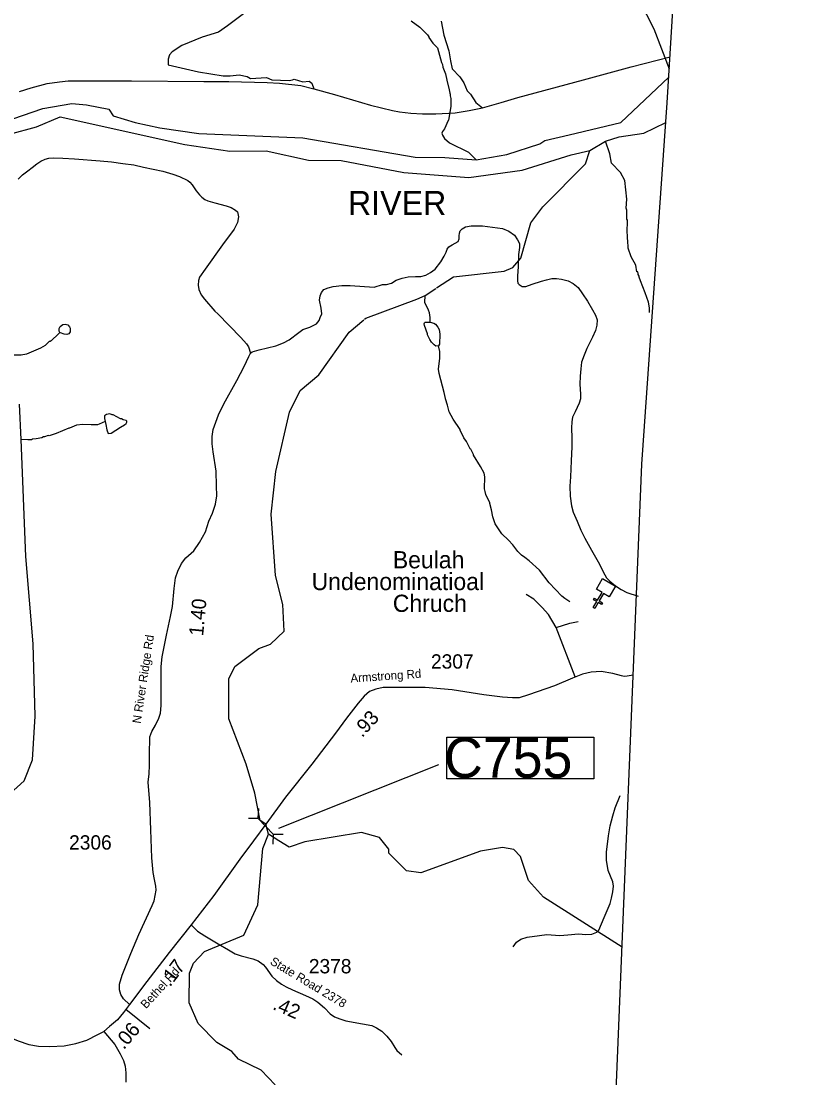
# Model space of a CAD drawing. Extents: x 1248224 to 1454986, y 825081 to 985870.
# Drawn here: x 1441922 to 1448650, y 901631 to 910849 of the extents above; entities that cross this region are included whole.
import ezdxf

# ---------------------------------------------------------------- set-up
doc = ezdxf.new("R2010")
doc.units = 0
for name, color, linetype in [('Exist Boundary Political CountyLine', 7, 'Continuous'), ('Exist Cultural Church CELL', 7, 'Continuous'), ('Exist Cultural Church Label', 7, 'Continuous'), ('Exist Hydrographic Creek Single Shore', 7, 'Continuous'), ('Exist Hydrographic Misc Water Feature', 7, 'Continuous'), ('Exist Hydrographic River Shore', 7, 'Continuous'), ('Exist Hydrographic River Shore Label', 7, 'Continuous'), ('Exist Railroad Mainline', 7, 'Continuous'), ('Exist Road Non-System Type 51', 7, 'Continuous'), ('Exist Road Secondary Mileage Hundredths English Label', 7, 'Continuous'), ('Exist Road Secondary Structure Culvert CELL', 7, 'Continuous'), ('Exist Road Secondary Structure Culvert Number Label', 7, 'Continuous'), ('Exist Road Secondary Type 51 Attributed', 7, 'Continuous'), ('Exist Road Secondary Type 51 Label', 7, 'Continuous'), ('Exist Road Secondary Type 51 Number Label', 7, 'Continuous')]:
    doc.layers.add(name, color=color, linetype=linetype)

msp = doc.modelspace()

# ---------------------------------------------------------------- linework, layer by layer
at = {"layer": 'Exist Boundary Political CountyLine'}
for points in [[(1447562.3, 910136.3), (1448169.8, 920072.4), (1448175.8, 920163.7), (1448215.8, 920826.8), (1448308.7, 922572.4), (1448397.7, 923956.4), (1448469.7, 925055.5), (1448578.7, 927572.5), (1448601.7, 928224.6), (1448649.7, 929285.2)], [(1446799.8, 896521.5), (1446825.8, 896823.5), (1446841.8, 897015.6), (1446926.8, 898224.2), (1446998.8, 899046.2), (1447042.8, 900070.9), (1447055.8, 900324.4), (1447072.8, 900671.9), (1447103.8, 901231.8), (1447340.8, 906984.9), (1447562.3, 910136.3)]]:
    msp.add_lwpolyline(points, dxfattribs=at)
at = {"layer": 'Exist Cultural Church CELL'}
msp.add_lwpolyline([(1447055.7, 905827.1), (1447006.8, 905856.2), (1446967.8, 905790.7), (1446995.3, 905774.4), (1446987.2, 905760.6), (1446959.7, 905777), (1446928.9, 905725.3), (1446915.1, 905733.5), (1446945.9, 905785.2), (1446918.4, 905801.6), (1446926.6, 905815.3), (1446954.1, 905798.9), (1446993, 905864.4), (1446943.5, 905893.9), (1446997.9, 905985.4), (1447110.2, 905918.6)], close=True, dxfattribs=at)
at = {"layer": 'Exist Hydrographic Creek Single Shore'}
for points in [[(1447580.3, 910430.9), (1447448.8, 910777.7), (1447319.8, 911029.8), (1447177.8, 911433.1), (1447125.6, 911824.9)], [(1445547.8, 908521.2), (1445695.8, 908616.7), (1446138.8, 908666.9), (1446214.8, 908698.1), (1446282.8, 908782.2), (1446371.8, 909089), (1446474.8, 909228.1), (1446848.8, 909604.6), (1446884.8, 909718.8)], [(1444081.4, 903756.4), (1444059.1, 903842.4), (1444008.2, 903874.3), (1443962.5, 904113.3), (1443886.8, 904365.6), (1443735.7, 904762.7), (1443734.8, 905110.7), (1443786.8, 905217.9), (1443997.8, 905374.6), (1444098.8, 905415.2), (1444217.8, 905527.6), (1444205.8, 905761), (1444143.8, 906011.8), (1444104.7, 906547.7), (1444144.8, 906921.2), (1444263.7, 907437.5), (1444358.8, 907625.9), (1444519.7, 907763.8), (1444785.8, 908136.1), (1444912.9, 908243.6)], [(1447167.2, 902770.9), (1446482.8, 903207), (1446351.8, 903350.8), (1446280.8, 903562.3), (1446223.8, 903622.5), (1446123.8, 903641), (1445931.8, 903608.8), (1445410.8, 903419), (1445285.8, 903437.8), (1445130.8, 903592), (1445131.8, 903624.9), (1445049.8, 903728.3), (1444892.7, 903770.9), (1444398.8, 903688.9), (1444263, 903643.8), (1444172.7, 903699), (1444081.4, 903756.4)]]:
    msp.add_lwpolyline(points, dxfattribs=at)
at = {"layer": 'Exist Hydrographic Misc Water Feature'}
for points in [[(1445326.9, 910852.5), (1445403.6, 910796.8), (1445468.1, 910729.3), (1445479.7, 910713.1), (1445481.6, 910705), (1445516.5, 910656.2), (1445555.6, 910615.3), (1445592.8, 910486.4), (1445600.5, 910470.3), (1445604, 910446.2), (1445626.8, 910389.6), (1445637.5, 910333.4), (1445659.7, 910248.9), (1445663.1, 910220.8), (1445666.8, 910212.7), (1445666.5, 910196.7), (1445674, 910172.6), (1445673.6, 910104.2), (1445653.9, 909985), (1445648.4, 909982.1), (1445616.3, 909909.7), (1445599.8, 909886.1), (1445595.4, 909870.1), (1445599.1, 909854), (1445618.5, 909823.7), (1445661.6, 909786.7), (1445826.6, 909705.1), (1445894.7, 909637.4)], [(1447407.7, 908307.3), (1447405.9, 908349), (1447396.9, 908397.2), (1447370.3, 908477.7), (1447328.3, 908582.6), (1447316.9, 908614.8), (1447317, 908622.8), (1447309.3, 908638.9), (1447309.4, 908646.9), (1447303.7, 908661), (1447297.7, 908663.1), (1447286.8, 908719.4), (1447248.2, 908792.1), (1447219.9, 908867.6), (1447218.9, 908936.6), (1447215, 908944.7), (1447215.7, 908984.7), (1447212, 909000.7), (1447214.1, 909112.7), (1447210.3, 909120.8), (1447207.7, 909200.8), (1447204, 909216.8), (1447209.6, 909296.8), (1447192.5, 909457), (1447153.8, 909527.8), (1447075.3, 909609.3), (1447059.7, 909692.1), (1447022.2, 909801.1)], [(1444919.6, 908249.3), (1444929.8, 908257.9), (1445374.8, 908422.9), (1445447.8, 908456.6), (1445541.8, 908517.3)], [(1445492.9, 908222.7), (1445492.4, 908263.8), (1445485.4, 908304), (1445477.9, 908328.2), (1445447.2, 908392.9), (1445447.8, 908456.6)], [(1442259.7, 908133.7), (1442254, 908143.9), (1442254.5, 908167.9), (1442262.9, 908183.8), (1442285.2, 908201.2), (1442307.3, 908204.8), (1442331.2, 908198.2), (1442344.8, 908181.9), (1442350.5, 908169.7), (1442349.8, 908137.7), (1442339.5, 908122), (1442321.3, 908114.4), (1442297.4, 908119), (1442267.3, 908128.4), (1442259.7, 908133.7)], [(1445565, 908016.1), (1445543.1, 908014.6), (1445527.3, 908025), (1445503.8, 908049.5), (1445488.3, 908071.8), (1445469.2, 908112.3), (1445469.4, 908120.3), (1445442.9, 908192.9), (1445441.3, 908209), (1445443.4, 908216.9), (1445449.6, 908222.7), (1445492.9, 908222.7)], [(1445492.9, 908222.7), (1445523.4, 908215.1), (1445539.2, 908204.8), (1445560.6, 908178.3), (1445570.2, 908158), (1445577.3, 908117.9), (1445575.4, 908029.9), (1445565, 908016.1)], [(1442259.7, 908133.7), (1442249.2, 908120.9), (1442184.1, 908059.4), (1442176, 908053.6), (1442168, 908053.8), (1442130.8, 908019.4), (1442090.7, 907995.5), (1441969.5, 907942.1), (1441921.5, 907935.3), (1441860.6, 907935.6)], [(1446710.5, 905783.7), (1446667.1, 905810.8), (1446641.6, 905833.4), (1446532.1, 905947.8), (1446446, 906059.3), (1446357.8, 906139.8), (1446318.9, 906170.7), (1446289.3, 906189.3), (1446258, 906222), (1446213.3, 906281), (1446176.2, 906321.9), (1446117.3, 906377.2), (1446061.3, 906462.5), (1446038.6, 906523.1), (1446028.7, 906584.4), (1446013.1, 906639.6), (1446013.3, 906647.6), (1445978.8, 906720.4), (1445971.3, 906744.6), (1445968, 906768.7), (1445970.2, 906872.7), (1445962.8, 906904.9), (1445932.2, 906963.5), (1445870.4, 907063), (1445870.8, 907067), (1445847.5, 907115.5), (1445841.5, 907118.8), (1445808.8, 907180.4), (1445787.6, 907212.9), (1445753.1, 907279.7), (1445753.2, 907285.6), (1445693.1, 907375.1), (1445658.5, 907439.8), (1445643.4, 907499.2), (1445625, 907552.6), (1445626.8, 907556.6), (1445614.2, 907608.9), (1445569.9, 907774), (1445566.7, 907814.1), (1445576.7, 907909.8), (1445578, 907965.8), (1445565, 908016.1)], [(1442655.4, 907356), (1442604.3, 907331.8), (1442588.2, 907328.2), (1442532.2, 907327.4), (1442460.2, 907331), (1442404.2, 907324.3), (1442343.6, 907297.6), (1442338.1, 907298.8), (1442227.9, 907252.8), (1442166.1, 907231.5), (1442158.2, 907233.7), (1442125.9, 907222.4), (1442117.9, 907222.6), (1442101.8, 907214.9), (1442053.5, 907204), (1442021.4, 907200.8), (1442013.3, 907197), (1441981.3, 907195.6), (1441923.3, 907199.4)], [(1442655.4, 907356), (1442660.3, 907330.6), (1442671.2, 907282.3), (1442682.5, 907250.1), (1442708.6, 907253.5), (1442789.8, 907307.7), (1442824.2, 907326.9), (1442838.5, 907338.6), (1442844.7, 907350.4), (1442844.8, 907358.4), (1442839, 907364.6), (1442813.1, 907371.2), (1442797.3, 907379.6), (1442789.3, 907379.7), (1442726.1, 907413.1), (1442718.1, 907413.3), (1442696.3, 907421.8), (1442666.2, 907418.4), (1442649.9, 907404.8), (1442649.4, 907382.8), (1442655.4, 907356)], [(1444140.8, 901570), (1444017.8, 901697.3), (1443819.8, 901793.1), (1443762.8, 901860), (1443630.7, 901938.1), (1443467.7, 902105.6), (1443387.8, 902284.4), (1443392.8, 902543.7), (1443427.7, 902631.7), (1443521.8, 902731.5), (1443865.7, 902875.6), (1443987.7, 903139.1), (1444030.8, 903630.6), (1444081.4, 903756.4)]]:
    msp.add_lwpolyline(points, dxfattribs=at)
at = {"layer": 'Exist Hydrographic River Shore'}
for points in [[(1447156.6, 909964.8), (1447576, 910360.7)], [(1441765.6, 909967.3), (1442110.3, 910087.2), (1442364.4, 910131), (1442492.9, 910119.4), (1442688.7, 910081.4), (1442726.6, 910022.9), (1442916.5, 909964.4), (1443134.2, 909917.8), (1443473.1, 909868.1), (1444381.5, 909830.1), (1445362.3, 909660.7), (1445620.1, 909657.8), (1445894.7, 909637.4), (1446160.5, 909684.1), (1446449.7, 909777.7), (1446493.5, 909806.9), (1446706.7, 909856.6), (1447156.6, 909964.8)], [(1441821.1, 909862.1), (1442057.7, 909926.4), (1442262.2, 910014.1), (1443350.7, 909773.6), (1443744.7, 909713.2), (1444060.2, 909716.1), (1444431.2, 909637.2), (1444714.6, 909634.3), (1445263, 909529.2), (1445829.8, 909484), (1446294.9, 909549.7), (1446724.3, 909681.2), (1446884.8, 909718.8)], [(1447142, 909839.1), (1447356.8, 909870.1), (1447550.3, 909965.8)], [(1446884.8, 909718.8), (1447022.2, 909801.1), (1447142, 909839.1)], [(1441705, 904004.6), (1441947.4, 904220.9), (1442020.5, 904405.1), (1442043.7, 904786.9), (1442028.6, 905415.4), (1441964.3, 906179.4), (1441923.3, 907199.4), (1441908.8, 907507.8)]]:
    msp.add_lwpolyline(points, dxfattribs=at)
at = {"layer": 'Exist Railroad Mainline'}
for points in [[(1444362.4, 910287.9), (1444475.8, 910259.5), (1444658.6, 910209.3), (1444970.6, 910115.5), (1445163.7, 910069.2), (1445225.5, 910056.3), (1445324.7, 910044.7), (1445426.7, 910040.9), (1445541.3, 910040.9), (1445709.9, 910048.7), (1445832.2, 910068), (1445949.4, 910092.5), (1446111.6, 910137.6), (1446257.1, 910181.4), (1446830.5, 910336.9), (1447246.8, 910451.2), (1447586.8, 910536.4)], [(1441908.7, 910234), (1442010.4, 910267.5), (1442149.4, 910303.6), (1442257.6, 910319), (1442334.1, 910327.9), (1442552.9, 910327.9), (1442886.4, 910326.6), (1443517.6, 910322.7), (1443735.2, 910322.7), (1444070.2, 910313.7), (1444177.1, 910308.5), (1444362.4, 910287.9)]]:
    msp.add_lwpolyline(points, dxfattribs=at)
at = {"layer": 'Exist Road Non-System Type 51'}
for p, q in [((1446757.6, 905128.2), (1446593.4, 905558.5)), ((1442836.3, 902229.8), (1443046.1, 902060.5))]:
    msp.add_line(p, q, dxfattribs=at)
for points in [[(1443887.6, 910929), (1443722.2, 910806.4), (1443645.6, 910751.2), (1443501.7, 910708.3), (1443324, 910634.7), (1443241.3, 910579.5), (1443216.8, 910555), (1443204.5, 910518.2), (1443204.5, 910466.1), (1443471, 910407.8), (1443685.5, 910371.1), (1443746.7, 910371.1), (1443826.4, 910380.2), (1443893.8, 910364.9), (1443924.4, 910349.6), (1444065.3, 910355.7), (1444111.3, 910337.3), (1444261.4, 910331.2), (1444292, 910336.1), (1444304.2, 910342.2), (1444380.8, 910317.7), (1444436, 910323.8), (1444460.5, 910308.5), (1444475.8, 910259.5)], [(1445587.1, 910849.3), (1445611.6, 910726.6), (1445654.5, 910590.5), (1445669.9, 910501.6), (1445685.2, 910431.1), (1445752.6, 910363.7), (1445786.3, 910311.6), (1445816.9, 910241.1), (1445844.5, 910210.4), (1445890.4, 910139.9), (1445949.4, 910092.5)], [(1441895.8, 909469.7), (1441934.6, 909507.1), (1441981.4, 909542.2), (1442020, 909571.5), (1442060.7, 909604.7), (1442095.2, 909628), (1442131.5, 909645.3), (1442163.7, 909652.6), (1442201.8, 909655.8), (1442285.8, 909652.4), (1442387.7, 909646.3), (1442611.5, 909630), (1442711.4, 909620), (1442809.2, 909608), (1442905, 909596.3), (1442990.7, 909574.5), (1443160.1, 909539.3), (1443247.6, 909513.5), (1443305.2, 909492.3), (1443376.6, 909458.9), (1443394.3, 909444.5), (1443413.8, 909420.1), (1443451, 909369.3), (1443480.3, 909334.7), (1443500, 909314.5), (1443525.6, 909294), (1443553.3, 909281.4), (1443613, 909264.2), (1443712.6, 909238.2), (1443756.3, 909223.3), (1443793.8, 909200.7), (1443809.5, 909184.4), (1443818.6, 909140.2), (1443811.9, 909092.3), (1443782.7, 909034.8), (1443679.9, 908898.6), (1443529.7, 908685.5), (1443480.2, 908614.5), (1443469.6, 908584.7), (1443468.8, 908544.7), (1443474.1, 908508.5), (1443495.1, 908460.1), (1443522.6, 908423.5), (1443613.2, 908317.7), (1443640.5, 908293.9), (1443839.9, 908089.2), (1443889.2, 908032.9), (1443905.9, 908006.5), (1443922.9, 907951.5)], [(1445003.7, 908528.6), (1445076, 908551.3), (1445112, 908550.6), (1445154.3, 908561.7), (1445194.8, 908588.9), (1445249.2, 908607.8), (1445301.5, 908618.8), (1445363.6, 908619.7), (1445411.6, 908620.8), (1445455.9, 908631.9), (1445496.4, 908655.1), (1445535, 908684.3), (1445586.1, 908749.3), (1445615.1, 908798.8), (1445631.8, 908832.7), (1445640.4, 908860.5), (1445656.8, 908880.2), (1445685.2, 908897.6), (1445711.5, 908911.1), (1445735.8, 908926.6), (1445746.2, 908948.4), (1445746.8, 908974.4), (1445749.3, 909000.4), (1445753.6, 909018.3), (1445772.1, 909038), (1445800.2, 909055.4), (1445850.4, 909064.4), (1445948.5, 909064.4), (1446124.3, 909039.1), (1446177.9, 909016), (1446227.2, 908981), (1446254.4, 908940.6), (1446271.8, 908908.2), (1446271.1, 908874.2), (1446263.8, 908812.3), (1446259.9, 908706.4), (1446254.3, 908626.4), (1446255.4, 908582.4), (1446259, 908562.3), (1446270.7, 908550), (1446296.4, 908533.5), (1446328.4, 908532.9), (1446382.9, 908553.8), (1446463.5, 908580.2), (1446507.8, 908593.3), (1446554, 908602.4), (1446596, 908603.7), (1446640, 908598.8), (1446695.7, 908583.7), (1446741.3, 908560.8), (1446784.5, 908523.9), (1446823.5, 908471.1), (1446866.4, 908406.2), (1446909, 908331.5), (1446936, 908284.9), (1446951.2, 908242.5), (1446948.3, 908196.6), (1446935.3, 908150.8), (1446910.3, 908091.3), (1446860.3, 907994.2), (1446837.1, 907934.5), (1446813.9, 907872.9), (1446806.7, 907815), (1446801.6, 907751.1), (1446800.2, 907683), (1446804.4, 907594.9), (1446803.6, 907552.9), (1446792.8, 907515.1), (1446757.5, 907439.8), (1446734.6, 907394.2), (1446729.7, 907352.3), (1446726.7, 907300.3), (1446728.9, 907212.2), (1446729.6, 907136.1), (1446723.1, 907012.2), (1446716.3, 906874.2)], [(1446716.3, 906874.2), (1446710.8, 906792.3), (1446713.1, 906706.2), (1446727.3, 906619.9), (1446740.3, 906565.6), (1446774.9, 906486.8), (1446807.3, 906408.1), (1446841.9, 906337.6), (1446900.1, 906234.4), (1446958.1, 906131.1), (1447015.8, 906019.9), (1447030.4, 905993.7), (1447059.8, 905963), (1447109, 905922), (1447158.6, 905891.2), (1447208.1, 905864.2), (1447309.5, 905831.1)], [(1446593.4, 905558.5), (1446525, 905673.9), (1446470.2, 905732.6), (1446397.9, 905806.9), (1446331.5, 905848)], [(1446593.4, 905558.5), (1446712.6, 905595.6), (1446784.9, 905611.3)], [(1446217.2, 902773.1), (1446246.6, 902814.8), (1446283.3, 902841.7), (1446339.7, 902858.9), (1446447.5, 902871.1), (1446511.1, 902880.9), (1446623.8, 902873.6), (1446694.8, 902878.5), (1446787.9, 902885.8), (1446851.6, 902880.9), (1446903.1, 902883.4), (1446947.1, 902900.6), (1446964.3, 902920.2), (1447010.8, 903028), (1447062.3, 903150.6), (1447074.5, 903197.2), (1447086.8, 903253.5), (1447091.7, 903302.6), (1447086.8, 903339.3), (1447045.1, 903439.8), (1447032.9, 903528.1), (1447030.4, 903599.2), (1447049.7, 903742), (1447064.4, 903827.8), (1447086.4, 903916.1), (1447108.5, 903984.7), (1447150.1, 904095)]]:
    msp.add_lwpolyline(points, dxfattribs=at)
at = {"layer": 'Exist Road Secondary Structure Culvert CELL'}
for p, q in [((1443993.9, 903980.5), (1443989.5, 903897.3)), ((1443906.3, 903897.1), (1443989.5, 903897.3)), ((1443989.5, 903897.3), (1444126.2, 903753.5)), ((1444121.8, 903670.3), (1444126.2, 903753.5)), ((1444209.5, 903753.6), (1444126.2, 903753.5))]:
    msp.add_line(p, q, dxfattribs=at)
at = {"layer": 'Exist Road Secondary Structure Culvert Number Label'}
msp.add_line((1444172.9, 903809.5), (1445567.1, 904364.3), dxfattribs=at)
msp.add_lwpolyline([(1445636.9, 904603.7), (1446919.8, 904603.7), (1446919.8, 904238.7), (1445636.9, 904238.7)], close=True, dxfattribs=at)
at = {"layer": 'Exist Road Secondary Type 51 Attributed'}
for points in [[(1442867.3, 902269.7), (1442815.7, 902319.3), (1442791.7, 902358), (1442780.7, 902398.5), (1442780.7, 902448.3), (1442804.6, 902527.6), (1442880.2, 902715.7), (1442950.2, 902879.7), (1443066, 903134.8), (1443082.6, 903173.5), (1443101, 903267.6), (1443099.2, 903302.6), (1443086.3, 903361.6), (1443075.2, 903420.6), (1443062.3, 903550.4), (1443055, 903795.6), (1443045.8, 904031.6), (1443031.1, 904211), (1443040.3, 904282.9), (1443044, 904358.5), (1443042.1, 904447), (1443045.8, 904605.5), (1443062.4, 904652.5), (1443095.5, 904706), (1443125, 904768.7), (1443137.9, 904811.1), (1443145.3, 904877.4), (1443145.3, 905047.1), (1443145.2, 905219.4), (1443154.5, 905304.2), (1443191.3, 905492.2), (1443226.3, 905654.5), (1443244.7, 905741.9), (1443259.4, 905900.4), (1443268.6, 905992.6), (1443288.9, 906049.7), (1443322.1, 906116.1), (1443360.7, 906167.7), (1443428.9, 906228.6), (1443480, 906301.2), (1443531.6, 906393.3), (1443559.2, 906487.4), (1443592.4, 906557.4), (1443618.2, 906634.9), (1443629.2, 906706.8), (1443627.4, 906794.3), (1443623.7, 906921.5), (1443597.9, 907091.1), (1443588.7, 907161.2), (1443590.6, 907225.7), (1443597.9, 907286.6), (1443644, 907414.4), (1443691.9, 907510.3), (1443804.2, 907713.1), (1443870.5, 907836.6), (1443909.1, 907922.1), (1443922.9, 907951.5), (1443939.5, 907963), (1444001.2, 907980.5), (1444144, 908017.4), (1444211.2, 908041.3), (1444262.6, 908068.8), (1444345.5, 908133.3), (1444382.3, 908159.1), (1444441.3, 908179.4), (1444500.2, 908208.9), (1444524.2, 908236.5), (1444533.4, 908262.4), (1444546.3, 908295.5), (1444540.8, 908343.5), (1444527.9, 908413.5), (1444531.5, 908452.3), (1444542.6, 908481.8), (1444564.7, 908507.6), (1444603.4, 908522.3), (1444646.7, 908534.8), (1444722.2, 908541.2), (1444795, 908543.1), (1445003.7, 908528.6)], [(1447264.9, 905143.2), (1447213.2, 905134.2), (1447186.4, 905132.2), (1447162.6, 905136.4), (1447086.2, 905157.3), (1446984.1, 905174.1), (1446897.4, 905169.9), (1446821.9, 905153.1), (1446733.8, 905116.8), (1446576.4, 905051.5), (1446351.2, 904971.7), (1446270.1, 904946.5), (1446211.4, 904945.1), (1446125.2, 904952.1), (1445960.2, 904971.7), (1445684.7, 905016.5), (1445449.2, 905034.7), (1445203.1, 905036.1), (1445082.8, 905034.7), (1445017.1, 905020.7), (1444964, 904999.8), (1444917.8, 904960.6), (1444863.3, 904900.4), (1444762.3, 904767.8), (1444667.2, 904636.2), (1444460.2, 904367.5), (1444229, 904080.4), (1444059.1, 903842.4), (1443950.8, 903696.9), (1443829.8, 903539.6), (1443604.9, 903221.8), (1443406.3, 902964.3)], [(1443406.3, 902964.3), (1443213.6, 902723.2), (1443020.2, 902470.7), (1442867.3, 902269.7)], [(1443406.3, 902964.3), (1443460.5, 902909.4), (1443524.9, 902868.2), (1443643.3, 902798.6), (1443733.4, 902747), (1443790.1, 902713.5), (1443841.6, 902695.5), (1443944.6, 902669.7), (1443990.9, 902651.7), (1444034.7, 902618.2), (1444055.3, 902595), (1444111.9, 902517.7), (1444150.6, 902478.4), (1444194.3, 902447.5), (1444234.2, 902425.6), (1444289.6, 902399.8), (1444405.5, 902349.5), (1444467.3, 902319.9), (1444511.1, 902291.5), (1444571.6, 902240), (1444619.2, 902188.5), (1444657.8, 902164), (1444705.5, 902144.6), (1444757.7, 902128.4), (1444901.9, 902102.6), (1444983, 902087.2), (1445024.2, 902067.8), (1445069.3, 902038.2), (1445115.6, 901995.7), (1445152.6, 901947.3), (1445184.8, 901895.8), (1445201.6, 901870), (1445244.6, 901831.1)], [(1439959.5, 902630.6), (1440080.9, 902680.9), (1440173, 902712.2), (1440283.5, 902732.5), (1440392.2, 902736.2), (1440534.1, 902730.7), (1440613.3, 902717.8), (1440731.2, 902686.4), (1440858.3, 902627.4), (1440957.7, 902570.3), (1441223.8, 902386.1), (1441415.4, 902255.2), (1441658.6, 902083.7), (1441805.3, 901991.9), (1441895.5, 901953.2), (1441989.5, 901921.8), (1442074.2, 901907.1), (1442173.7, 901903.4), (1442297.1, 901908.9), (1442400.2, 901931), (1442496, 901960.5), (1442592.7, 902008.5), (1442645.4, 902035.1)], [(1442867.3, 902269.7), (1442816.7, 902200.1), (1442763.3, 902137.4), (1442694.2, 902077.5), (1442645.4, 902035.1)], [(1442645.4, 902035.1), (1442739.4, 901921.9), (1442787.3, 901840.7), (1442816.8, 901781.7), (1442829.7, 901732), (1442837.1, 901674.8), (1442835.2, 901591.9)]]:
    msp.add_lwpolyline(points, dxfattribs=at)

# ---------------------------------------------------------------- texts
at = {"layer": 'Exist Cultural Church Label'}
for s, p in [('Beulah', (1445166.6, 906075.3)), ('Undenominatioal', (1444457.6, 905885.3)), ('Chruch', (1445166.6, 905695.3))]:
    msp.add_text(s, height=150, dxfattribs=at).set_placement(p)
at = {"layer": 'Exist Hydrographic River Shore Label'}
msp.add_text('RIVER', height=210, dxfattribs=at).set_placement((1444775, 909157.7))
at = {"layer": 'Exist Road Secondary Mileage Hundredths English Label'}
for s, rotation, p in [('1.40', 84.68993, (1443510.9, 905481.4)), ('.93', 47.81704, (1444899.4, 904593)), ('.17', 52.55629, (1443221.5, 902418.2)), ('.42', 336.55341, (1444110.5, 902232)), ('.06', 49.56173, (1442818.5, 901871.2))]:
    msp.add_text(s, height=125, rotation=rotation, dxfattribs=at).set_placement(p)
at = {"layer": 'Exist Road Secondary Structure Culvert Number Label'}
msp.add_text('C755', height=350, dxfattribs=at).set_placement((1445614.7, 904248.5))
at = {"layer": 'Exist Road Secondary Type 51 Label'}
for s, rotation, p in [('N River Ridge Rd', 81.3888, (1442965.6, 904717.6)), ('Armstrong Rd', 3.90872, (1444799.6, 905078.9)), ('State Road 2378', 328.9033, (1444089, 902626.7)), ('Bethel Rd', 47.49607, (1443012.5, 902228.7))]:
    msp.add_text(s, height=75, rotation=rotation, dxfattribs=at).set_placement(p)
at = {"layer": 'Exist Road Secondary Type 51 Number Label'}
for s, p in [('2307', (1445499.8, 905200.4)), ('2306', (1442341, 903621.8)), ('2378', (1444433.6, 902542.2))]:
    msp.add_text(s, height=125, dxfattribs=at).set_placement(p)

doc.saveas('drawing.dxf')
